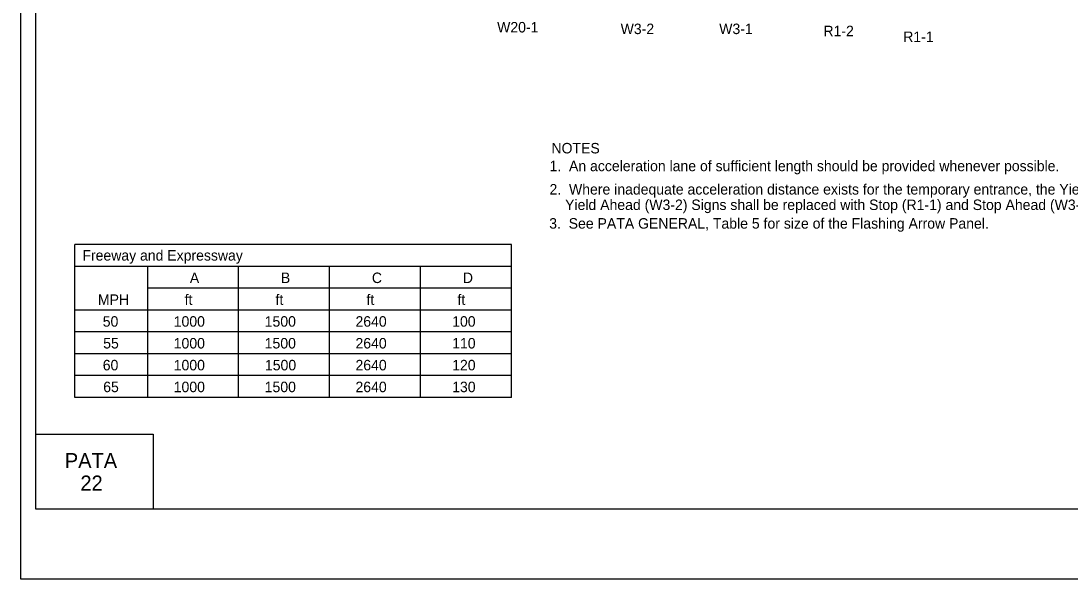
# Model space of a CAD drawing. Extents: x -14145 to -13662, y 30244 to 30661.
# Drawn here: x -13858.17 to -13837.17, y 30370.81 to 30381.99 of the extents above; entities that cross this region are included whole.
import ezdxf

# ---------------------------------------------------------------- set-up
doc = ezdxf.new("R2010")
doc.units = 0
for name, color, linetype in [('1', 7, 'Continuous'), ('10', 7, 'Continuous'), ('2', 7, 'Continuous'), ('3', 7, 'Continuous'), ('4', 7, 'Continuous'), ('61', 7, 'Continuous')]:
    doc.layers.add(name, color=color, linetype=linetype)

msp = doc.modelspace()

# ---------------------------------------------------------------- linework, layer by layer
at = {"layer": '1'}
for p, q in [((-13848.351, 30377.505), (-13857.093, 30377.505)), ((-13857.093, 30374.446), (-13857.093, 30377.505)), ((-13848.351, 30374.446), (-13848.351, 30377.505)), ((-13848.351, 30377.068), (-13857.095, 30377.068)), ((-13855.636, 30374.446), (-13855.636, 30377.068)), ((-13853.816, 30374.446), (-13853.816, 30377.068)), ((-13851.994, 30374.446), (-13851.994, 30377.068)), ((-13850.172, 30374.446), (-13850.172, 30377.068)), ((-13848.351, 30376.631), (-13855.636, 30376.631)), ((-13848.351, 30376.194), (-13857.095, 30376.194)), ((-13848.351, 30375.757), (-13857.095, 30375.757)), ((-13855.636, 30374.446), (-13855.636, 30375.757)), ((-13853.816, 30374.446), (-13853.816, 30375.757)), ((-13851.994, 30374.446), (-13851.994, 30375.757)), ((-13850.172, 30374.446), (-13850.172, 30375.757)), ((-13848.351, 30375.32), (-13857.095, 30375.32)), ((-13848.351, 30374.883), (-13857.095, 30374.883)), ((-13848.351, 30374.446), (-13857.093, 30374.446))]:
    msp.add_line(p, q, dxfattribs=at)
at = {"layer": '10'}
for p, q in [((-13857.874, 30372.207), (-13857.874, 30394.777)), ((-13857.874, 30373.707), (-13855.524, 30373.707)), ((-13855.524, 30373.707), (-13855.524, 30372.207)), ((-13826.422, 30372.207), (-13857.874, 30372.207))]:
    msp.add_line(p, q, dxfattribs=at)
at = {"layer": '61'}
msp.add_lwpolyline([(-13858.174, 30396.307), (-13825.174, 30396.307), (-13825.174, 30370.807), (-13858.174, 30370.807)], close=True, dxfattribs=at)

# ---------------------------------------------------------------- texts
at = {"layer": '2'}
for s, p in [('W20-1', (-13848.639, 30381.756)), ('W3-2', (-13846.166, 30381.723)), ('W3-1', (-13844.192, 30381.723)), ('R1-2', (-13842.105, 30381.681)), ('R1-1', (-13840.507, 30381.565)), ('NOTES', (-13847.551, 30379.333)), ('1.  An acceleration lane of sufficient length should be provided whenever possible.', (-13847.59, 30378.977)), ('2.  Where inadequate acceleration distance exists for the temporary entrance, the Yield (R1-2) and ', (-13847.59, 30378.509)), ('    Yield Ahead (W3-2) Signs shall be replaced with Stop (R1-1) and Stop Ahead (W3-1) Signs.', (-13847.59, 30378.199)), ('3.  See PATA GENERAL, Table 5 for size of the Flashing Arrow Panel.', (-13847.596, 30377.826)), ('A', (-13854.792, 30376.736)), ('B', (-13852.969, 30376.736)), ('C', (-13851.147, 30376.736)), ('D', (-13849.325, 30376.736)), ('MPH', (-13856.632, 30376.299)), ('ft', (-13854.897, 30376.299)), ('ft', (-13853.076, 30376.299)), ('ft', (-13851.255, 30376.299)), ('ft', (-13849.433, 30376.299)), ('50', (-13856.536, 30375.862)), ('1000', (-13855.115, 30375.862)), ('1500', (-13853.293, 30375.862)), ('2640', (-13851.475, 30375.862)), ('100', (-13849.539, 30375.862)), ('55', (-13856.527, 30375.425)), ('1000', (-13855.115, 30375.425)), ('1500', (-13853.293, 30375.425)), ('2640', (-13851.475, 30375.425)), ('110', (-13849.539, 30375.425)), ('60', (-13856.536, 30374.987)), ('1000', (-13855.115, 30374.987)), ('1500', (-13853.288, 30374.987)), ('2640', (-13851.475, 30374.987)), ('120', (-13849.539, 30374.987)), ('65', (-13856.527, 30374.55)), ('1000', (-13855.115, 30374.55)), ('1500', (-13853.293, 30374.55)), ('2640', (-13851.475, 30374.55)), ('130', (-13849.539, 30374.55))]:
    msp.add_text(s, height=0.21, dxfattribs=at).set_placement(p)
at = {"layer": '3'}
msp.add_text('Freeway and Expressway', height=0.20979, dxfattribs=at).set_placement((-13856.943, 30377.186))
at = {"layer": '4'}
for s, p in [('PATA', (-13857.296, 30373.03)), ('22', (-13856.983, 30372.58))]:
    msp.add_text(s, height=0.3, dxfattribs=at).set_placement(p)

doc.saveas('drawing.dxf')
